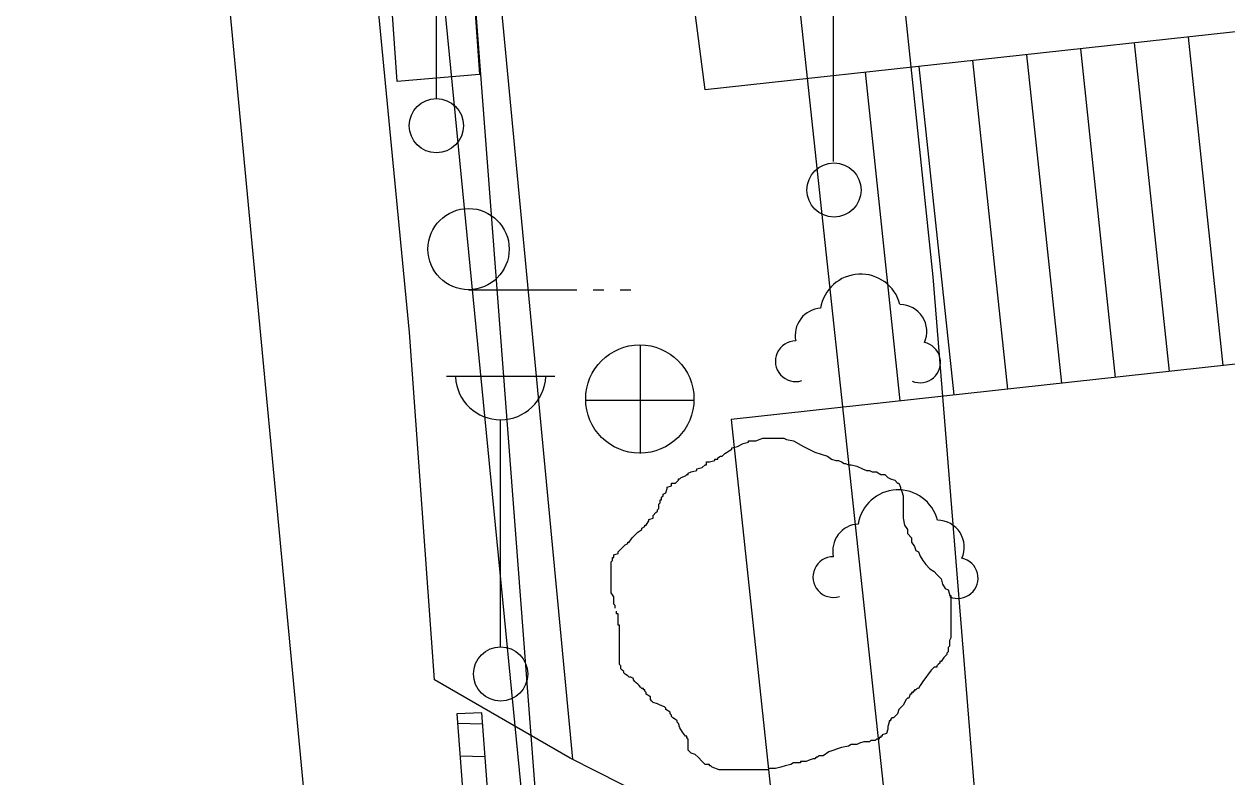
# Model space of a CAD drawing. Extents: x 419101 to 420177, y 4451541 to 4452254.
# Drawn here: x 419955.48 to 419977.69, y 4451791.12 to 4451805.02 of the extents above; entities that cross this region are included whole.
import ezdxf

# ---------------------------------------------------------------- set-up
doc = ezdxf.new("R2010")
doc.units = 0
for name, color, linetype in [('2_KADASTRO', 7, 'Continuous'), ('3_HALİHAZIR', 7, 'Continuous'), ('Level 10', 7, 'Continuous'), ('Level 3', 7, 'Continuous'), ('Level 62', 7, 'Continuous')]:
    doc.layers.add(name, color=color, linetype=linetype)

msp = doc.modelspace()

# ---------------------------------------------------------------- linework, layer by layer
at = {"layer": '2_KADASTRO'}
msp.add_lwpolyline([(419929.599, 4451807.363), (419933.692, 4451807.567), (419933.672, 4451807.887), (419933.298, 4451813.605), (419932.726, 4451822.357), (419932.127, 4451831.536), (419932.103, 4451831.914), (419942.228, 4451832.442), (419960.444, 4451833.976), (419966.957, 4451767.405), (419964.966, 4451767.212), (419944.453, 4451765.219), (419944.306, 4451768.129), (419943.886, 4451776.419), (419932.776, 4451780.954), (419932.727, 4451781.361), (419929.891, 4451804.935)], close=True, dxfattribs=at)
at = {"layer": '3_HALİHAZIR'}
for p, q in [((419963.093, 4451803.647), (419963.093, 4451807.84)), ((419970.427, 4451802.484), (419970.427, 4451807.484)), ((419963.687, 4451800.119), (419965.687, 4451800.119)), ((419965.987, 4451800.119), (419966.187, 4451800.119)), ((419966.487, 4451800.119), (419966.687, 4451800.119)), ((419966.865, 4451797.093), (419966.865, 4451799.093)), ((419963.279, 4451798.526), (419965.279, 4451798.526)), ((419965.845, 4451798.083), (419967.845, 4451798.083)), ((419964.279, 4451793.526), (419964.279, 4451797.719)), ((419963.482, 4451792.117), (419963.948, 4451792.107)), ((419963.528, 4451791.516), (419963.993, 4451791.505))]:
    msp.add_line(p, q, dxfattribs=at)
for points in [[(419963.345, 4451815.509), (419967.105, 4451819.823), (419967.688, 4451820.448), (419967.944, 4451820.633), (419968.233, 4451820.728), (419968.62, 4451820.702), (419968.859, 4451820.612), (419968.996, 4451820.531), (419969.362, 4451820.015), (419969.437, 4451819.796), (419971.24, 4451810.117), (419972.263, 4451800.355), (419973.213, 4451788.552), (419973.204, 4451788.351), (419973.177, 4451788.142), (419973.101, 4451788.019), (419973.024, 4451787.966), (419972.862, 4451787.889), (419972.787, 4451787.883), (419972.638, 4451787.889), (419965.564, 4451791.473)], [(419965.564, 4451791.473), (419963.059, 4451792.92), (419962.599, 4451799.331), (419961.322, 4451812.575), (419961.341, 4451812.794), (419961.417, 4451812.936), (419963.345, 4451815.509), (419964.052, 4451807.871), (419965.607, 4451791.451)]]:
    msp.add_lwpolyline(points, dxfattribs=at)
for points in [[(419962.37, 4451803.961), (419962.082, 4451808.093), (419963.965, 4451808.156), (419964.178, 4451805.458), (419963.796, 4451805.405), (419963.89, 4451804.091)], [(419960.82, 4451789.064), (419959.183, 4451806.312), (419933.639, 4451803.973), (419935.388, 4451786.729)], [(419964.304, 4451781.294), (419964.757, 4451781.284), (419963.932, 4451792.31), (419963.469, 4451792.292)]]:
    msp.add_lwpolyline(points, close=True, dxfattribs=at)
for centre, radius in [((419963.093, 4451803.147), 0.5), ((419970.437, 4451801.96), 0.5), ((419963.687, 4451800.869), 0.75), ((419966.85, 4451798.101), 1), ((419964.279, 4451793.026), 0.5)]:
    msp.add_circle(centre, radius, dxfattribs=at)
for centre, radius, start, end in [((419970.929, 4451799.658), 0.75, 14.7016, 170.8724), ((419971.649, 4451799.348), 0.5, 335.9144, 89.3104), ((419970.219, 4451799.278), 0.5, 93.3917, 192.0801), ((419969.729, 4451798.798), 0.375, 89.7583, 287.6927), ((419972.029, 4451798.778), 0.375, 246.8223, 78.1035), ((419964.279, 4451798.556), 0.837, 183.298, 356.9072), ((419971.622, 4451795.675), 0.75, 14.7016, 170.8724), ((419972.342, 4451795.365), 0.5, 335.9144, 89.3104), ((419970.912, 4451795.295), 0.5, 93.3917, 192.0801), ((419970.422, 4451794.815), 0.375, 89.7583, 287.6927), ((419972.722, 4451794.795), 0.375, 246.8223, 78.1035)]:
    msp.add_arc(centre, radius, start, end, dxfattribs=at)
at = {"layer": 'Level 10'}
msp.add_lwpolyline([(419958.201, 4451879.006), (419966.53, 4451769.671), (419931.06, 4451766.859), (419938.096, 4451697.79), (419879.097, 4451703.767), (419870.357, 4451698.446), (419851.433, 4451826.814), (419850.731, 4451885.176)], dxfattribs=at)
at = {"layer": 'Level 3'}
for points in [[(419966.396, 4451794.24), (419966.396, 4451794.266), (419966.396, 4451794.291), (419966.37, 4451794.317), (419966.37, 4451794.343), (419966.37, 4451794.369), (419966.37, 4451794.395), (419966.37, 4451794.421), (419966.37, 4451794.447), (419966.318, 4451794.525), (419966.318, 4451794.603), (419966.318, 4451794.629), (419966.318, 4451794.707), (419966.318, 4451794.785), (419966.318, 4451794.811), (419966.318, 4451794.837), (419966.318, 4451794.863), (419966.318, 4451794.889), (419966.318, 4451794.915), (419966.318, 4451794.941), (419966.318, 4451794.967), (419966.318, 4451794.993), (419966.318, 4451795.019), (419966.318, 4451795.097), (419966.344, 4451795.122), (419966.344, 4451795.148), (419966.344, 4451795.174), (419966.37, 4451795.174), (419966.37, 4451795.2), (419966.37, 4451795.226), (419966.448, 4451795.252), (419966.448, 4451795.278), (419966.526, 4451795.356), (419966.578, 4451795.408), (419966.629, 4451795.434), (419966.629, 4451795.46), (419966.655, 4451795.46), (419966.707, 4451795.538), (419966.759, 4451795.59), (419966.811, 4451795.642), (419966.889, 4451795.694), (419966.889, 4451795.72), (419966.941, 4451795.746), (419966.941, 4451795.772), (419966.967, 4451795.772), (419967.019, 4451795.85), (419967.019, 4451795.876), (419967.096, 4451795.902), (419967.096, 4451795.927), (419967.096, 4451795.953), (419967.148, 4451796.005), (419967.174, 4451796.031), (419967.174, 4451796.057), (419967.2, 4451796.083), (419967.2, 4451796.109), (419967.2, 4451796.135), (419967.2, 4451796.161), (419967.226, 4451796.187), (419967.226, 4451796.213), (419967.226, 4451796.239), (419967.252, 4451796.239), (419967.252, 4451796.265), (419967.252, 4451796.291), (419967.278, 4451796.317), (419967.278, 4451796.343), (419967.33, 4451796.369), (419967.356, 4451796.447), (419967.356, 4451796.473), (419967.434, 4451796.499), (419967.434, 4451796.525), (419967.434, 4451796.551), (419967.511, 4451796.551), (419967.563, 4451796.603), (419967.563, 4451796.629), (419967.589, 4451796.629), (419967.615, 4451796.655), (419967.693, 4451796.681), (419967.719, 4451796.707), (419967.745, 4451796.707), (419967.745, 4451796.733), (419967.797, 4451796.758), (419967.901, 4451796.784), (419967.901, 4451796.81), (419968.004, 4451796.836), (419968.056, 4451796.888), (419968.082, 4451796.888), (419968.082, 4451796.914), (419968.082, 4451796.94), (419968.134, 4451796.94), (419968.238, 4451796.966), (419968.238, 4451796.992), (419968.264, 4451796.992), (419968.29, 4451796.992), (419968.29, 4451797.018), (419968.342, 4451797.044), (419968.368, 4451797.044), (419968.419, 4451797.096), (419968.497, 4451797.148), (419968.549, 4451797.174), (419968.549, 4451797.2), (419968.653, 4451797.226)], [(419968.653, 4451797.226), (419968.757, 4451797.278), (419968.86, 4451797.304), (419968.86, 4451797.33), (419968.886, 4451797.33), (419968.912, 4451797.33), (419968.99, 4451797.33), (419969.12, 4451797.382), (419969.224, 4451797.382), (419969.301, 4451797.382), (419969.353, 4451797.382), (419969.431, 4451797.382), (419969.483, 4451797.382), (419969.509, 4451797.382), (419969.561, 4451797.356), (419969.691, 4451797.33), (419969.872, 4451797.226), (419970.08, 4451797.122), (419970.313, 4451797.044), (419970.391, 4451796.992), (419970.469, 4451796.966), (419970.521, 4451796.966), (419970.573, 4451796.94), (419970.624, 4451796.914), (419970.65, 4451796.914), (419970.702, 4451796.888), (419970.754, 4451796.888), (419970.858, 4451796.862), (419970.962, 4451796.81), (419971.039, 4451796.784), (419971.091, 4451796.784), (419971.143, 4451796.758), (419971.195, 4451796.758), (419971.221, 4451796.758), (419971.299, 4451796.707), (419971.377, 4451796.707), (419971.429, 4451796.655), (419971.48, 4451796.629), (419971.558, 4451796.603), (419971.61, 4451796.551), (419971.636, 4451796.551), (419971.662, 4451796.473), (419971.662, 4451796.447), (419971.688, 4451796.395), (419971.714, 4451796.317), (419971.714, 4451796.291), (419971.714, 4451796.213), (419971.714, 4451796.161), (419971.714, 4451796.083), (419971.714, 4451796.057), (419971.714, 4451795.979), (419971.714, 4451795.902), (419971.74, 4451795.772), (419971.792, 4451795.694), (419971.792, 4451795.616), (419971.87, 4451795.538), (419971.87, 4451795.46), (419971.921, 4451795.382), (419971.947, 4451795.304), (419971.999, 4451795.278), (419972.025, 4451795.2), (419972.077, 4451795.122), (419972.129, 4451795.045), (419972.207, 4451794.967), (419972.285, 4451794.915), (419972.336, 4451794.863), (419972.362, 4451794.837), (419972.414, 4451794.785), (419972.44, 4451794.681), (419972.492, 4451794.603), (419972.544, 4451794.577), (419972.57, 4451794.499), (419972.57, 4451794.473), (419972.596, 4451794.473), (419972.596, 4451794.447), (419972.596, 4451794.421), (419972.596, 4451794.369), (419972.596, 4451794.266), (419972.596, 4451794.214), (419972.596, 4451794.136), (419972.596, 4451794.058), (419972.596, 4451793.98), (419972.596, 4451793.902), (419972.596, 4451793.824), (419972.596, 4451793.772), (419972.596, 4451793.694), (419972.57, 4451793.642), (419972.57, 4451793.538), (419972.544, 4451793.512), (419972.544, 4451793.435), (419972.518, 4451793.409), (419972.518, 4451793.383), (419972.466, 4451793.331), (419972.414, 4451793.253), (419972.388, 4451793.253), (419972.388, 4451793.227), (419972.362, 4451793.201), (419972.336, 4451793.175), (419972.336, 4451793.149), (419972.311, 4451793.149), (419972.285, 4451793.149)], [(419968.342, 4451791.253), (419968.316, 4451791.253), (419968.186, 4451791.305), (419968.16, 4451791.331), (419968.134, 4451791.331), (419968.134, 4451791.357), (419968.056, 4451791.357), (419968.004, 4451791.409), (419967.927, 4451791.487), (419967.875, 4451791.539), (419967.797, 4451791.565), (419967.771, 4451791.591), (419967.745, 4451791.617), (419967.745, 4451791.643), (419967.745, 4451791.721), (419967.745, 4451791.799), (419967.745, 4451791.824), (419967.719, 4451791.85), (419967.719, 4451791.876), (419967.693, 4451791.876), (419967.641, 4451791.954), (419967.589, 4451792.032), (419967.563, 4451792.11), (419967.537, 4451792.136), (419967.537, 4451792.162), (419967.511, 4451792.188), (419967.46, 4451792.214), (419967.434, 4451792.24), (419967.434, 4451792.266), (419967.408, 4451792.292), (419967.408, 4451792.318), (419967.33, 4451792.37), (419967.33, 4451792.396), (419967.304, 4451792.422), (419967.226, 4451792.448), (419967.174, 4451792.474), (419967.096, 4451792.5), (419967.07, 4451792.526), (419967.045, 4451792.552), (419967.045, 4451792.578), (419967.045, 4451792.604), (419966.967, 4451792.655), (419966.967, 4451792.681), (419966.941, 4451792.707), (419966.941, 4451792.733), (419966.915, 4451792.733), (419966.915, 4451792.759), (419966.889, 4451792.759), (419966.863, 4451792.785), (419966.837, 4451792.811), (419966.811, 4451792.837), (419966.785, 4451792.863), (419966.759, 4451792.889), (419966.733, 4451792.915), (419966.733, 4451792.941), (419966.681, 4451792.967), (419966.655, 4451792.967), (419966.629, 4451792.993), (419966.578, 4451793.019), (419966.552, 4451793.045), (419966.552, 4451793.071), (419966.526, 4451793.097), (419966.5, 4451793.123), (419966.5, 4451793.149), (419966.5, 4451793.175), (419966.474, 4451793.201), (419966.474, 4451793.227), (419966.474, 4451793.253), (419966.474, 4451793.331), (419966.474, 4451793.383), (419966.474, 4451793.409), (419966.474, 4451793.435), (419966.474, 4451793.46), (419966.474, 4451793.486), (419966.474, 4451793.512), (419966.474, 4451793.538), (419966.474, 4451793.564), (419966.474, 4451793.59), (419966.474, 4451793.616), (419966.474, 4451793.642), (419966.474, 4451793.668), (419966.474, 4451793.694), (419966.474, 4451793.72), (419966.474, 4451793.746), (419966.474, 4451793.772), (419966.474, 4451793.798), (419966.474, 4451793.876), (419966.474, 4451793.902), (419966.474, 4451793.928), (419966.448, 4451793.928), (419966.448, 4451793.954), (419966.448, 4451793.98), (419966.448, 4451794.006), (419966.448, 4451794.032), (419966.448, 4451794.058), (419966.448, 4451794.084), (419966.448, 4451794.11), (419966.448, 4451794.136), (419966.422, 4451794.136), (419966.422, 4451794.162), (419966.422, 4451794.188)], [(419972.285, 4451793.149), (419972.233, 4451793.097), (419972.077, 4451792.889), (419972.025, 4451792.811), (419971.999, 4451792.759), (419971.973, 4451792.759), (419971.947, 4451792.733), (419971.921, 4451792.733), (419971.921, 4451792.707), (419971.895, 4451792.707), (419971.895, 4451792.681), (419971.87, 4451792.681), (419971.87, 4451792.655), (419971.844, 4451792.655), (419971.818, 4451792.578), (419971.792, 4451792.578), (419971.766, 4451792.552), (419971.714, 4451792.448), (419971.636, 4451792.37), (419971.61, 4451792.292), (419971.532, 4451792.214), (419971.506, 4451792.214), (419971.48, 4451792.188), (419971.48, 4451792.162), (419971.454, 4451792.162), (419971.454, 4451792.136), (419971.429, 4451792.058), (419971.429, 4451792.006), (419971.403, 4451791.928), (419971.325, 4451791.902), (419971.325, 4451791.876), (419971.299, 4451791.876), (419971.299, 4451791.85), (419971.273, 4451791.85), (419971.273, 4451791.824), (419971.247, 4451791.824), (419971.221, 4451791.824), (419971.195, 4451791.799), (419971.169, 4451791.799), (419971.143, 4451791.799), (419971.117, 4451791.799), (419971.091, 4451791.773), (419971.065, 4451791.773), (419971.039, 4451791.773), (419971.013, 4451791.773), (419970.988, 4451791.773), (419970.91, 4451791.747), (419970.858, 4451791.721), (419970.78, 4451791.721), (419970.754, 4451791.721), (419970.702, 4451791.695), (419970.573, 4451791.669), (419970.339, 4451791.591), (419970.235, 4451791.513), (419970.157, 4451791.513), (419970.132, 4451791.487), (419970.106, 4451791.487), (419970.08, 4451791.461), (419970.054, 4451791.461), (419969.976, 4451791.435), (419969.924, 4451791.409), (419969.898, 4451791.409), (419969.872, 4451791.409), (419969.846, 4451791.409), (419969.82, 4451791.409), (419969.82, 4451791.383), (419969.794, 4451791.383), (419969.768, 4451791.383), (419969.691, 4451791.383), (419969.639, 4451791.357), (419969.535, 4451791.331), (419969.457, 4451791.305), (419969.353, 4451791.279), (419969.301, 4451791.279), (419969.275, 4451791.279), (419969.25, 4451791.279), (419969.224, 4451791.279), (419969.224, 4451791.253), (419969.198, 4451791.253), (419969.172, 4451791.253), (419969.146, 4451791.253), (419969.12, 4451791.253), (419969.094, 4451791.253), (419969.068, 4451791.253), (419969.042, 4451791.253), (419969.016, 4451791.253), (419968.99, 4451791.253), (419968.912, 4451791.253), (419968.86, 4451791.253), (419968.783, 4451791.253), (419968.731, 4451791.253), (419968.705, 4451791.253), (419968.679, 4451791.253), (419968.627, 4451791.253), (419968.549, 4451791.253), (419968.523, 4451791.253), (419968.471, 4451791.253), (419968.445, 4451791.253), (419968.393, 4451791.253), (419968.368, 4451791.253), (419968.342, 4451791.253)]]:
    msp.add_lwpolyline(points, dxfattribs=at)
at = {"layer": 'Level 62'}
for p, q in [((419978.89, 4451720.803), (419969.414, 4451808.991)), ((419968.057, 4451803.81), (419967.811, 4451805.678)), ((419968.057, 4451803.81), (419967.811, 4451805.678)), ((419968.057, 4451803.81), (419967.811, 4451805.678)), ((419978.895, 4451804.993), (419968.057, 4451803.81)), ((419978.895, 4451804.993), (419968.057, 4451803.81)), ((419978.895, 4451804.993), (419968.057, 4451803.81)), ((419977.624, 4451798.718), (419976.98, 4451804.784)), ((419977.624, 4451798.718), (419976.98, 4451804.784)), ((419977.624, 4451798.718), (419976.98, 4451804.784)), ((419975.636, 4451798.501), (419974.992, 4451804.567)), ((419975.636, 4451798.501), (419974.992, 4451804.567)), ((419975.636, 4451798.501), (419974.992, 4451804.567)), ((419976.63, 4451798.61), (419975.986, 4451804.676)), ((419976.63, 4451798.61), (419975.986, 4451804.676)), ((419976.63, 4451798.61), (419975.986, 4451804.676)), ((419973.647, 4451798.284), (419973.003, 4451804.35)), ((419973.647, 4451798.284), (419973.003, 4451804.35)), ((419973.647, 4451798.284), (419973.003, 4451804.35)), ((419974.642, 4451798.393), (419973.998, 4451804.458)), ((419974.642, 4451798.393), (419973.998, 4451804.458)), ((419974.642, 4451798.393), (419973.998, 4451804.458)), ((419971.66, 4451798.067), (419971.016, 4451804.133)), ((419971.66, 4451798.067), (419971.016, 4451804.133)), ((419971.66, 4451798.067), (419971.016, 4451804.133)), ((419972.654, 4451798.176), (419972.01, 4451804.241)), ((419972.654, 4451798.176), (419972.01, 4451804.241)), ((419972.654, 4451798.176), (419972.01, 4451804.241)), ((419979.547, 4451798.928), (419968.536, 4451797.726)), ((419979.547, 4451798.928), (419968.536, 4451797.726)), ((419979.547, 4451798.928), (419968.536, 4451797.726)), ((419968.536, 4451797.726), (419975.494, 4451732.407))]:
    msp.add_line(p, q, dxfattribs=at)

doc.saveas('drawing.dxf')
